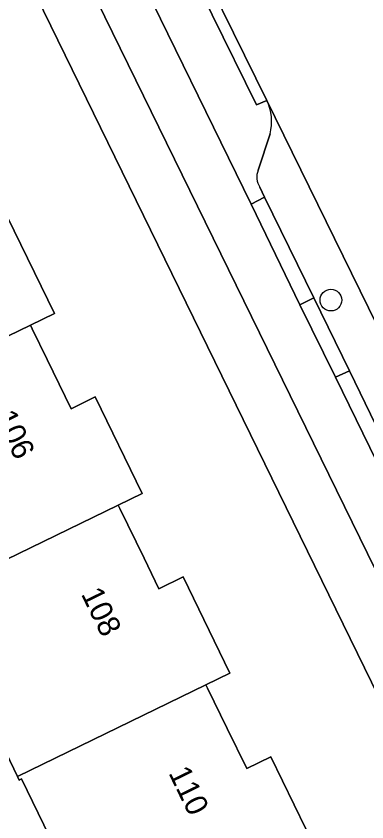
# Model space of a CAD drawing. Extents: x 160455 to 162082, y 388339 to 389736.
# Drawn here: x 160864.98 to 160880.74, y 389019.87 to 389056.09 of the extents above; entities that cross this region are included whole.
import ezdxf

# ---------------------------------------------------------------- set-up
doc = ezdxf.new("R2010")
doc.units = 0
for name, color, linetype in [('IMGEO_Boom', 7, 'Continuous'), ('IMGEO_Erf', 7, 'Continuous'), ('IMGEO_Fietspad_gesloten', 7, 'Continuous'), ('IMGEO_Pand', 7, 'Continuous'), ('IMGEO_Pand_nummerreeks', 7, 'Continuous'), ('IMGEO_Parkeervlak_open', 7, 'Continuous'), ('IMGEO_Rijbaan_lokaal_gesloten', 7, 'Continuous'), ('IMGEO_Verkeerseiland_open', 7, 'Continuous'), ('IMGEO_Voetpad_open', 7, 'Continuous')]:
    doc.layers.add(name, color=color, linetype=linetype)

msp = doc.modelspace()

# ---------------------------------------------------------------- linework, layer by layer
at = {"layer": 'IMGEO_Boom'}
msp.add_circle((160879.128, 389043.328), 0.489, dxfattribs=at)
at = {"layer": 'IMGEO_Erf'}
for points in [[(160891.208, 389005.138), (160862.667, 389063.549)], [(160864.589, 389047.054), (160866.702, 389042.721), (160865.622, 389042.198), (160865.698, 389042.042), (160866.373, 389040.659), (160867.452, 389038.446), (160868.531, 389038.972), (160870.644, 389034.639), (160869.565, 389034.114), (160869.64, 389033.96), (160870.73, 389031.726), (160871.399, 389030.354), (160872.478, 389030.881), (160874.587, 389026.556), (160873.508, 389026.031), (160873.583, 389025.877), (160874.462, 389024.074), (160875.341, 389022.272), (160876.42, 389022.798), (160878.529, 389018.474)], [(160866.977, 389018.201), (160865.219, 389021.805), (160865.111, 389021.752), (160865.037, 389021.906), (160861.146, 389030.021)]]:
    msp.add_lwpolyline(points, dxfattribs=at)
at = {"layer": 'IMGEO_Fietspad_gesloten'}
for points in [[(160916.494, 388964.012), (160914.43, 388968.365), (160912.514, 388972.165), (160910.338, 388976.581), (160898.863, 389000), (160885.472, 389027.328), (160883.351, 389031.622), (160881.495, 389035.437), (160879.339, 389039.869), (160877.734, 389043.115), (160875.541, 389047.648), (160870.1, 389058.774), (160869.388, 389060.169), (160867.294, 389064.536), (160867.005, 389065.231), (160866.772, 389066.226)], [(160865.149, 389063.924), (160866.884, 389060.338), (160896.406, 389000), (160929.271, 388932.792), (160931.346, 388928.541)]]:
    msp.add_lwpolyline(points, dxfattribs=at)
at = {"layer": 'IMGEO_Pand'}
for points in [[(160864.589, 389047.054), (160863.51, 389046.528), (160861.661, 389050.319), (160856.233, 389047.708), (160858.083, 389043.915), (160855.027, 389042.424), (160857.14, 389038.092), (160865.622, 389042.198), (160866.702, 389042.721)], [(160865.622, 389042.198), (160857.14, 389038.092), (160857.215, 389037.939), (160857.323, 389037.992), (160861.146, 389030.021), (160869.565, 389034.114), (160870.644, 389034.639), (160868.531, 389038.972), (160867.452, 389038.446), (160866.373, 389040.659), (160865.698, 389042.042)], [(160869.565, 389034.114), (160861.146, 389030.021), (160865.037, 389021.906), (160873.508, 389026.031), (160874.587, 389026.556), (160872.478, 389030.881), (160871.399, 389030.354), (160870.73, 389031.726), (160869.64, 389033.96)], [(160873.508, 389026.031), (160865.037, 389021.906), (160865.111, 389021.752), (160865.219, 389021.805), (160866.977, 389018.201), (160866.869, 389018.148), (160868.982, 389013.816), (160877.449, 389017.947), (160878.529, 389018.474), (160876.42, 389022.798), (160875.341, 389022.272), (160874.462, 389024.074), (160873.583, 389025.877)]]:
    msp.add_lwpolyline(points, close=True, dxfattribs=at)
at = {"layer": 'IMGEO_Parkeervlak_open'}
for points in [[(160900.342, 389003.041), (160898.512, 389006.713), (160888.628, 389026.872), (160881.582, 389041.416), (160876.244, 389052.308)], [(160876.393, 389050.799), (160875.85, 389049.164)], [(160875.929, 389048.401), (160876.135, 389047.949), (160878.359, 389043.435), (160879.966, 389040.148), (160882.094, 389035.758), (160883.95, 389031.922), (160886.073, 389027.642), (160897.052, 389005.136)]]:
    msp.add_lwpolyline(points, dxfattribs=at)
for centre, radius, start, end in [((160874.237, 389051.348), 2.225, 345.7125, 25.5658), ((160876.648, 389048.861), 0.854, 159.2173, 212.6053)]:
    msp.add_arc(centre, radius, start, end, dxfattribs=at)
at = {"layer": 'IMGEO_Rijbaan_lokaal_gesloten'}
msp.add_lwpolyline([(160872.053, 389060.881), (160872.239, 389060.439), (160876.244, 389052.308), (160881.582, 389041.416), (160888.628, 389026.872), (160898.512, 389006.713), (160900.342, 389003.041), (160901.842, 389000), (160906.66, 388990.235), (160908.289, 388986.887), (160914.137, 388989.745), (160912, 388994.132), (160911.848, 388994.441), (160910.632, 388996.86), (160910.509, 388997.087), (160909.071, 389000), (160907.915, 389002.343), (160904.445, 389009.463), (160894.513, 389029.747)], dxfattribs=at)
at = {"layer": 'IMGEO_Verkeerseiland_open'}
for points in [[(160871.383, 389061.104), (160869.388, 389060.169), (160870.1, 389058.774), (160875.541, 389047.648), (160876.135, 389047.949), (160875.929, 389048.401)], [(160876.244, 389052.308), (160875.785, 389052.111), (160871.791, 389060.219), (160872.239, 389060.439), (160872.053, 389060.881)], [(160875.85, 389049.164), (160876.393, 389050.799)]]:
    msp.add_lwpolyline(points, dxfattribs=at)
for points in [[(160872.239, 389060.439), (160871.791, 389060.219), (160875.785, 389052.111), (160876.244, 389052.308)], [(160876.135, 389047.949), (160875.541, 389047.648), (160877.734, 389043.115), (160878.359, 389043.435)], [(160879.966, 389040.148), (160878.359, 389043.435), (160877.734, 389043.115), (160879.339, 389039.869)], [(160879.966, 389040.148), (160879.339, 389039.869), (160881.495, 389035.437), (160882.094, 389035.758)]]:
    msp.add_lwpolyline(points, close=True, dxfattribs=at)
for centre, radius, start, end in [((160874.237, 389051.348), 2.225, 345.7125, 25.5658), ((160876.648, 389048.861), 0.854, 159.2173, 212.6053)]:
    msp.add_arc(centre, radius, start, end, dxfattribs=at)
at = {"layer": 'IMGEO_Voetpad_open'}
for points in [[(160891.29, 389003.601), (160895.886, 388994.089), (160896.662, 388993.971), (160899.254, 388988.688), (160901.401, 388984.295), (160929.266, 388927.414), (160931.346, 388928.541), (160929.271, 388932.792), (160896.406, 389000), (160866.884, 389060.338), (160865.149, 389063.924)], [(160862.667, 389063.549), (160891.208, 389005.138)]]:
    msp.add_lwpolyline(points, dxfattribs=at)

# ---------------------------------------------------------------- texts
at = {"layer": 'IMGEO_Pand_nummerreeks'}
for s, p in [('106', (160863.985, 389038.088)), ('108', (160867.877, 389030.119)), ('110', (160871.808, 389022.075))]:
    msp.add_text(s, height=1, rotation=296.035, dxfattribs=at).set_placement(p)

doc.saveas('drawing.dxf')
